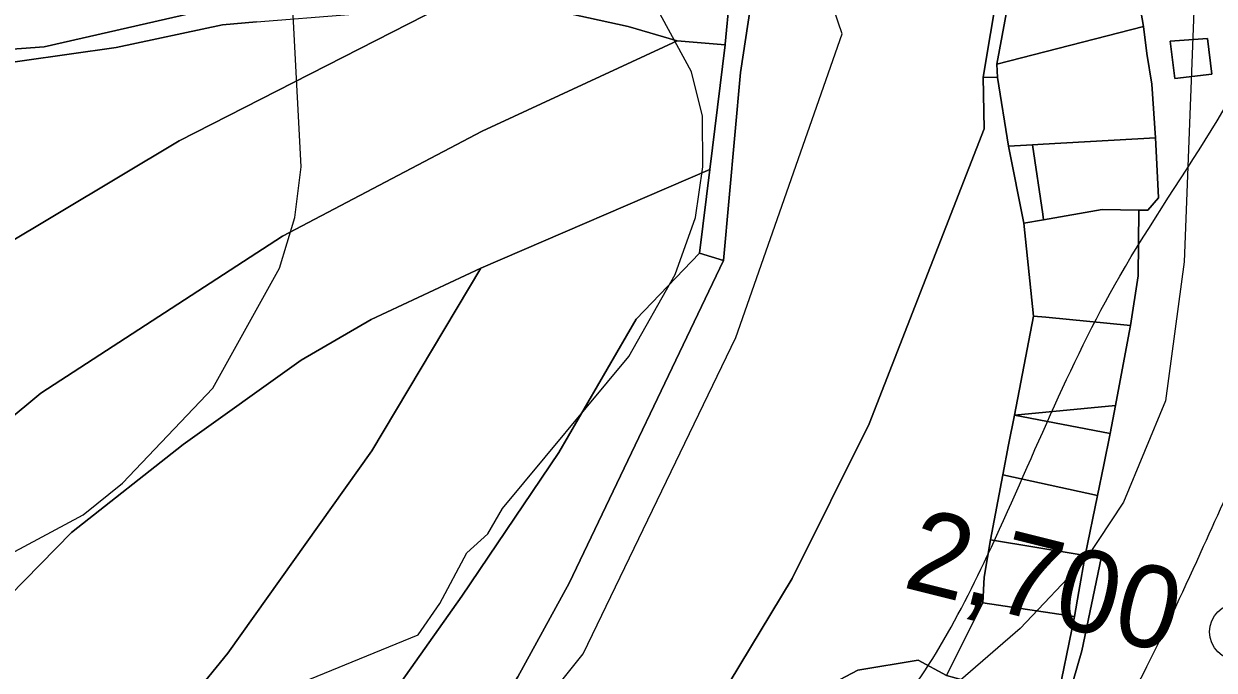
# Model space of a CAD drawing. Extents: x -510989 to -501240, y -1184665 to -1176098.
# Drawn here: x -504801.8 to -504613.7, y -1181979.6 to -1181877.4 of the extents above; entities that cross this region are included whole.
import ezdxf

# ---------------------------------------------------------------- set-up
doc = ezdxf.new("R2010")
doc.units = 0
for name, color, linetype in [('orna_puda', 7, 'Continuous'), ('ostatni_plocha_x_draha', 7, 'Continuous'), ('ostatni_plocha_x_jina_plocha', 7, 'Continuous'), ('ostatni_plocha_x_ostatni_komunikace', 7, 'Continuous'), ('STAV_zaplavove_uzemi', 7, 'Continuous'), ('trasovani_toku', 7, 'Continuous'), ('trvaly_travni_porost', 7, 'Continuous'), ('vrstevnice_01', 7, 'Continuous'), ('vrstevnice_02', 7, 'Continuous'), ('zahrada', 7, 'Continuous'), ('zastavena_plocha_a_nadvori', 7, 'Continuous'), ('zastavena_plocha_a_nadvori_x_zboreniste', 7, 'Continuous')]:
    doc.layers.add(name, color=color, linetype=linetype)

msp = doc.modelspace()

# ---------------------------------------------------------------- linework, layer by layer
at = {"layer": 'orna_puda'}
for points in [[(-504673.22, -1181772.8), (-504661.14, -1181813.44), (-504667.04, -1181834.24), (-504685.46, -1181855.71), (-504691.47, -1181857.5), (-504705.91, -1181862.57), (-504728.34, -1181871.61), (-504758.59, -1181873.98), (-504772.27, -1181875), (-504798.59, -1181881.05), (-504843.8, -1181884.33), (-504876.83, -1181885.68), (-504905.07, -1181885.23), (-504906.16, -1181885.16), (-504872.71, -1181870.13), (-504825.72, -1181847.06), (-504714.24, -1181793.02), (-504690.54, -1181781.44)], [(-504735.84, -1181874.76), (-504723.96, -1181874.38), (-504715.47, -1181875.81), (-504706.3, -1181877.84), (-504698.56, -1181880.09), (-504729.36, -1181894.36), (-504760.92, -1181910.97), (-504799.11, -1181935.79), (-504834.23, -1181964.97), (-504838.74, -1181961.17), (-504848.36, -1181953.95), (-504853.47, -1181950.26), (-504815.36, -1181918.68), (-504777.23, -1181895.87)], [(-504765.01, -1181877.09), (-504735.84, -1181874.76), (-504777.23, -1181895.87), (-504815.36, -1181918.68), (-504853.47, -1181950.26), (-504860.84, -1181944.73), (-504868.43, -1181939.19), (-504881.4, -1181926.67), (-504911.05, -1181900.96), (-504926.82, -1181887.17), (-504886.6, -1181888.36), (-504842.45, -1181886.63), (-504809.54, -1181884.31), (-504787.22, -1181881.15), (-504770.43, -1181877.56)], [(-504698.56, -1181880.09), (-504690.99, -1181880.7), (-504693.41, -1181900.41), (-504729.58, -1181916.03), (-504746.94, -1181924.15), (-504757.99, -1181930.58), (-504776.6, -1181943.89), (-504794.25, -1181957.8), (-504813.98, -1181977.88), (-504825.13, -1181972.63), (-504834.23, -1181964.97), (-504799.11, -1181935.79), (-504760.92, -1181910.97), (-504729.36, -1181894.36)], [(-504693.41, -1181900.41), (-504695.03, -1181913.66), (-504705.05, -1181924.08), (-504717.25, -1181945.17), (-504732.58, -1181967.84), (-504753.18, -1181996.99), (-504769.42, -1182015.49), (-504788.28, -1181999.87), (-504769.58, -1181976.87), (-504746.83, -1181944.9), (-504729.58, -1181916.03)], [(-504746.94, -1181924.15), (-504729.58, -1181916.03), (-504746.83, -1181944.9), (-504769.58, -1181976.87), (-504788.28, -1181999.87), (-504813.98, -1181977.88), (-504794.25, -1181957.8), (-504776.6, -1181943.89), (-504757.99, -1181930.58)]]:
    msp.add_lwpolyline(points, close=True, dxfattribs=at)
for points in [[(-504765.01, -1181877.09), (-504770.43, -1181877.56), (-504787.22, -1181881.15), (-504809.54, -1181884.31), (-504842.45, -1181886.63), (-504886.6, -1181888.36), (-504926.82, -1181887.17), (-504928.7, -1181887.19), (-504972.71, -1181847.77)], [(-504690.3, -1181873.39), (-504690.98, -1181880.6), (-504690.99, -1181880.7), (-504698.56, -1181880.09), (-504706.3, -1181877.84), (-504715.47, -1181875.81)], [(-504909.94, -1181874.72), (-504923.9, -1181882.52), (-504917.24, -1181884.44), (-504906.16, -1181885.16), (-504905.07, -1181885.23), (-504876.83, -1181885.68), (-504843.8, -1181884.33), (-504798.59, -1181881.05), (-504772.27, -1181875)]]:
    msp.add_lwpolyline(points, dxfattribs=at)
at = {"layer": 'ostatni_plocha_x_draha'}
for points in [[(-504859.45, -1182168.14), (-504849.43, -1182158.25), (-504829.27, -1182123.76), (-504824.87, -1182114.35), (-504817.98, -1182094.43), (-504799.49, -1182064.24), (-504790.8, -1182070.6), (-504779.37, -1182058.89), (-504768.25, -1182047.16), (-504754.87, -1182027.69), (-504758.03, -1182024.96), (-504737.07, -1182001.44), (-504723.76, -1181980.63), (-504715.66, -1181965.83), (-504691.28, -1181914.81), (-504688.57, -1181885.1), (-504684.57, -1181858.73)], [(-504647.93, -1181871.99), (-504650.23, -1181885.85), (-504650.1, -1181893.98), (-504668.26, -1181940.61), (-504680.42, -1181965.09), (-504690.36, -1181981.59), (-504703.97, -1181997.4), (-504713.49, -1182008.59), (-504743.4, -1182036.79), (-504736.32, -1182040.78), (-504739.68, -1182042.23), (-504752.24, -1182048.9), (-504788.98, -1182099.98), (-504795.33, -1182110.05), (-504801.21, -1182121.43), (-504818.09, -1182158.83), (-504829.87, -1182189.28)]]:
    msp.add_lwpolyline(points, dxfattribs=at)
msp.add_lwpolyline([(-504695.03, -1181913.66), (-504691.28, -1181914.81), (-504715.66, -1181965.83), (-504723.76, -1181980.63), (-504737.07, -1182001.44), (-504758.03, -1182024.96), (-504760.61, -1182022.83), (-504769.42, -1182015.49), (-504753.18, -1181996.99), (-504732.58, -1181967.84), (-504717.25, -1181945.17), (-504705.05, -1181924.08)], close=True, dxfattribs=at)
at = {"layer": 'ostatni_plocha_x_jina_plocha'}
msp.add_lwpolyline([(-504631.61, -1181961.84), (-504634.65, -1181976.52), (-504637.27, -1181985.6), (-504638.72, -1181985.2), (-504635.8, -1181971.09), (-504635.1, -1181967.11), (-504634.1, -1181961.45)], close=True, dxfattribs=at)
at = {"layer": 'ostatni_plocha_x_ostatni_komunikace'}
for points in [[(-504610.02, -1181879.09), (-504615.56, -1181865.33), (-504617.17, -1181860.27), (-504619.59, -1181855.91), (-504635.98, -1181851.41), (-504640.72, -1181854.7), (-504642.87, -1181857.72), (-504643.84, -1181861.04), (-504648.1, -1181883.75), (-504647.97, -1181885.87), (-504650.23, -1181885.85), (-504647.93, -1181871.99), (-504643.3, -1181851.2), (-504622.42, -1181850.46), (-504621.32, -1181831.44), (-504630.51, -1181817.21), (-504623.71, -1181825.83), (-504621.24, -1181830.11), (-504616.56, -1181838.54), (-504607.28, -1181858.75)], [(-504684.57, -1181858.73), (-504688.57, -1181885.1), (-504691.28, -1181914.81), (-504695.03, -1181913.66), (-504693.41, -1181900.41), (-504690.99, -1181880.7), (-504690.98, -1181880.6), (-504690.3, -1181873.39)], [(-504637.27, -1181985.6), (-504634.65, -1181976.52), (-504631.61, -1181961.84), (-504634.1, -1181961.45), (-504632.18, -1181951.96), (-504631.19, -1181947.1), (-504630.17, -1181942.17), (-504629.34, -1181937.75), (-504628.13, -1181931.24), (-504626.98, -1181925.06), (-504625.75, -1181917.24), (-504625.63, -1181906.84), (-504624.23, -1181906.86), (-504622.55, -1181904.89), (-504622.76, -1181900.62), (-504623.01, -1181895.43), (-504623.61, -1181886.92), (-504624.38, -1181882.1), (-504624.91, -1181877.82), (-504627.98, -1181860.27)]]:
    msp.add_lwpolyline(points, dxfattribs=at)
msp.add_lwpolyline([(-504620.68, -1181880.16), (-504619.96, -1181886.04), (-504614.12, -1181885.37), (-504614.79, -1181879.69)], close=True, dxfattribs=at)
at = {"layer": 'STAV_zaplavove_uzemi'}
for points in [[(-502250.32, -1184002.61), (-502355.07, -1183875.41), (-502442.37, -1183790.61), (-502477.29, -1183700.82), (-502532.16, -1183578.61), (-502567.08, -1183448.91), (-502626.05, -1183402.34), (-502705.41, -1183380.59), (-502814.2, -1183349.87), (-502882.03, -1183297.39), (-502931.95, -1183237.24), (-503042.02, -1183107.97), (-503139.64, -1183018.94), (-503222.14, -1182957.59), (-503308.56, -1182839.96), (-503316.24, -1182784.92), (-503330.32, -1182756.77), (-503348.24, -1182719.65), (-503334.16, -1182651.82), (-503323.92, -1182595.5), (-503313.68, -1182526.39), (-503294.1, -1182480.5), (-503251.86, -1182396.03), (-503229.34, -1182314.37), (-503216.1, -1182227.15), (-503242.43, -1182174.5), (-503271.86, -1182129.59), (-503287.34, -1182081.58), (-503343.88, -1182028.1), (-503361.79, -1182008.91), (-503396.35, -1181952.59), (-503442.43, -1181933.39), (-503497.46, -1181888.6), (-503525.62, -1181860.44), (-503528.18, -1181837.4), (-503548.66, -1181767.01), (-503558.9, -1181729.89), (-503576.82, -1181682.53), (-503578.1, -1181621.1), (-503567.86, -1181572.46), (-503552.5, -1181536.63), (-503538.04, -1181458.36), (-503518.33, -1181411.9), (-503509.88, -1181341.51), (-503497.21, -1181207.63), (-503499.77, -1181097.56), (-503498.02, -1181031.35), (-503510.82, -1180970.85), (-503549.22, -1180952.23), (-503571.32, -1180940.6), (-503605.07, -1180937.11), (-503651.61, -1180939.44), (-503671.39, -1180917.33), (-503679.53, -1180892.89), (-503713.27, -1180871.95), (-503727.24, -1180859.15), (-503734.22, -1180833.55), (-503728.4, -1180799.81), (-503741.2, -1180770.72), (-503722.82, -1180725.17), (-503721.54, -1180703.41), (-503731.78, -1180697.01), (-503767.61, -1180699.57), (-503790.65, -1180697.01), (-503817.53, -1180697.01), (-503861.04, -1180686.77), (-503889.2, -1180675.25), (-503900.72, -1180668.85), (-503953.2, -1180679.09), (-503997.99, -1180697.01), (-504063.27, -1180722.61), (-504109.34, -1180749.49), (-504142.62, -1180776.36), (-504177.18, -1180796.84), (-504211.73, -1180817.32), (-504414.98, -1180961.5), (-504472.7, -1180998.11), (-504544.51, -1181068.5), (-504600.82, -1181143.12), (-504621.94, -1181196.62), (-504641.65, -1181267.01), (-504660.25, -1181350.62), (-504634.7, -1181398.32), (-504617.66, -1181447.72), (-504600.62, -1181492.01), (-504587, -1181548.23), (-504592.11, -1181628.29), (-504569.96, -1181682.81), (-504568.26, -1181664.07), (-504554.63, -1181621.48), (-504547.82, -1181597.63)], [(-504826.46, -1182247.73), (-504827.62, -1182204.68), (-504817.15, -1182165.12), (-504791.55, -1182113.93), (-504727.56, -1182034.81), (-504708.94, -1182017.35), (-504669.38, -1181991.76), (-504649.6, -1181961.5), (-504628.66, -1181917.29), (-504601.9, -1181867.26), (-504597.24, -1181809.08), (-504585.16, -1181766.79), (-504596.8, -1181741.4), (-504604.2, -1181726.59), (-504633.82, -1181658.9), (-504646.51, -1181600.72), (-504660.26, -1181556.29), (-504751.04, -1181459.08), (-504798.4, -1181384.84), (-504826.55, -1181347.73), (-504862.39, -1181315.73), (-504866.23, -1181265.81), (-504862.39, -1181205.66), (-504853.43, -1181164.7), (-504793.92, -1181116.47), (-504755.84, -1181064.64), (-504725.17, -1181018.1), (-504649.01, -1180947.23), (-504594, -1180900.69), (-504545.35, -1180879.53), (-504377.38, -1180832.83), (-504317.01, -1180808.36), (-504368.93, -1180802.59), (-504426.63, -1180826.63), (-504542.02, -1180859.32)], [(-504547.82, -1181597.63), (-504529.08, -1181677.7), (-504510.34, -1181762.87), (-504510.34, -1181805.46), (-504503.52, -1181848.05), (-504522.26, -1181902.56), (-504557.31, -1181989.81), (-504582.91, -1182010.28), (-504608.51, -1182029.48), (-504618.75, -1182071.72), (-504632.83, -1182096.04), (-504648.18, -1182115.24), (-504664.82, -1182122.91), (-504685.3, -1182130.59), (-504727.54, -1182144.67), (-504745.46, -1182181.79), (-504758.25, -1182222.75), (-504758.25, -1182257.3), (-504807.19, -1182292.7), (-504828.34, -1182288.47), (-504827.28, -1182244.04)], [(-504574.97, -1181692.93), (-504558.07, -1181754.88), (-504562.29, -1181804.15), (-504563.7, -1181856.24), (-504570.74, -1181913.97), (-504583.41, -1181961.83), (-504617.2, -1182002.66), (-504652.4, -1182051.94), (-504665.07, -1182080.1), (-504696.04, -1182099.81), (-504738.28, -1182108.25), (-504752.36, -1182122.33), (-504767.85, -1182144.86), (-504780.52, -1182142.04), (-504787.55, -1182173.02), (-504781.92, -1182218.07), (-504783.33, -1182247.63), (-504788.96, -1182265.94), (-504808.67, -1182277.2), (-504832.61, -1182281.42)], [(-504824.03, -1182251.79), (-504806.11, -1182251.79), (-504808.67, -1182227.48), (-504803.55, -1182203.16), (-504807.39, -1182181.4), (-504806.11, -1182154.52), (-504795.88, -1182126.36), (-504783.08, -1182119.97), (-504770.28, -1182113.56), (-504754.92, -1182091.81), (-504726.76, -1182079.01), (-504689.64, -1182070.05), (-504667.89, -1182041.89), (-504634.61, -1181997.1), (-504615.41, -1181959.98), (-504602.61, -1181927.98), (-504596.21, -1181880.63), (-504594.68, -1181823.86), (-504583.41, -1181774.59), (-504590.45, -1181740.8), (-504600.31, -1181726.72)]]:
    msp.add_spline(points, degree=3, dxfattribs=at)
at = {"layer": 'trasovani_toku'}
msp.add_circle((-504609.98, -1181973.5), 4.5, dxfattribs=at)
at = {"layer": 'trvaly_travni_porost'}
msp.add_lwpolyline([(-504645.31, -1181939.25), (-504629.34, -1181937.75), (-504630.17, -1181942.17)], close=True, dxfattribs=at)
at = {"layer": 'vrstevnice_01'}
for points in [[(-504929.59, -1182078), (-504915.31, -1182064), (-504893.91, -1182048), (-504882.41, -1182039), (-504868.09, -1182023), (-504849, -1181997), (-504845.69, -1181993), (-504844.91, -1181991), (-504836.91, -1181983), (-504833.19, -1181980), (-504831, -1181977), (-504825.81, -1181974), (-504824.09, -1181972), (-504792.41, -1181955), (-504786.19, -1181950), (-504771.91, -1181935), (-504761.41, -1181916), (-504759, -1181908), (-504758, -1181900), (-504760.31, -1181856)], [(-504933.09, -1182189), (-504911.91, -1182133), (-504905.81, -1182123), (-504897.19, -1182113), (-504890.31, -1182107), (-504864.09, -1182094), (-504841.91, -1182078), (-504818.31, -1182043), (-504807.5, -1182032), (-504794.81, -1182024), (-504784.31, -1182021), (-504754.31, -1182015), (-504743.19, -1182010), (-504735, -1182004), (-504713.41, -1181977), (-504689.31, -1181927), (-504672.5, -1181879), (-504679.69, -1181858)]]:
    msp.add_lwpolyline(points, dxfattribs=at)
at = {"layer": 'vrstevnice_02'}
for points in [[(-504616.5, -1181863), (-504618.5, -1181915), (-504621.41, -1181937), (-504628.09, -1181953), (-504634, -1181962), (-504644.41, -1181973), (-504665.19, -1181991), (-504666.09, -1181993), (-504778.81, -1182080), (-504799.5, -1182100), (-504804.31, -1182097), (-504801.09, -1182087), (-504801.09, -1182075), (-504820.81, -1182101), (-504822.59, -1182102), (-504823.59, -1182104), (-504831.5, -1182110), (-504832.09, -1182112), (-504855.91, -1182130), (-504870.09, -1182146), (-504877.91, -1182158), (-504885.81, -1182172)], [(-504731.81, -1181961), (-504728.5, -1181958), (-504726.19, -1181954), (-504706.19, -1181930), (-504698.91, -1181917), (-504695.69, -1181908), (-504694.5, -1181900), (-504694.59, -1181892), (-504696.31, -1181885), (-504706.59, -1181866)], [(-504931.19, -1182133), (-504924, -1182119), (-504914.5, -1182106), (-504904.81, -1182096), (-504892.81, -1182087), (-504874.41, -1182075), (-504860.59, -1182064), (-504848.81, -1182049), (-504829.5, -1182021), (-504820.31, -1182010), (-504812.91, -1182004), (-504739.5, -1181974), (-504736.09, -1181969), (-504731.81, -1181961)]]:
    msp.add_lwpolyline(points, dxfattribs=at)
at = {"layer": 'zahrada'}
for points in [[(-504627.98, -1181860.27), (-504624.91, -1181877.82), (-504648.1, -1181883.75), (-504643.84, -1181861.04)], [(-504647.97, -1181885.87), (-504646.24, -1181896.73), (-504643.79, -1181908.9), (-504642.31, -1181923.58), (-504645.31, -1181939.25), (-504646.21, -1181943.94), (-504647.12, -1181948.71), (-504649.09, -1181958.95), (-504650.09, -1181964.87), (-504650.27, -1181968.93), (-504654.51, -1181977.34), (-504656.05, -1181980.41), (-504660.48, -1181977.97), (-504670.04, -1181979.55), (-504677.53, -1181983.54), (-504683.72, -1181989.23), (-504692.31, -1182003.37), (-504703.97, -1181997.4), (-504690.36, -1181981.59), (-504680.42, -1181965.09), (-504668.26, -1181940.61), (-504650.1, -1181893.98), (-504650.23, -1181885.85)], [(-504646.24, -1181896.73), (-504642.45, -1181896.52), (-504640.82, -1181907.49), (-504640.69, -1181908.37), (-504643.79, -1181908.9)], [(-504632.18, -1181951.96), (-504634.1, -1181961.45), (-504649.09, -1181958.95), (-504647.12, -1181948.71)], [(-504635.8, -1181971.09), (-504638.72, -1181985.2), (-504652.96, -1181981.26), (-504656.05, -1181980.41), (-504654.51, -1181977.34), (-504650.27, -1181968.93)], [(-504670.04, -1181979.55), (-504660.48, -1181977.97), (-504656.05, -1181980.41), (-504652.96, -1181981.26), (-504638.56, -1181990.09), (-504639.96, -1181992.01), (-504653.13, -1181983.09), (-504656.06, -1181981.46), (-504661.62, -1181989.21), (-504682.37, -1182004.18), (-504685.37, -1182007.59), (-504686.55, -1182006.87), (-504692.31, -1182003.37), (-504683.72, -1181989.23), (-504677.53, -1181983.54)]]:
    msp.add_lwpolyline(points, close=True, dxfattribs=at)
at = {"layer": 'zastavena_plocha_a_nadvori'}
for points in [[(-504624.38, -1181882.1), (-504623.61, -1181886.92), (-504623.01, -1181895.43), (-504640.75, -1181896.42), (-504642.45, -1181896.52), (-504646.24, -1181896.73), (-504647.97, -1181885.87), (-504648.1, -1181883.75), (-504624.91, -1181877.82)], [(-504620.68, -1181880.16), (-504614.79, -1181879.69), (-504614.12, -1181885.37), (-504619.96, -1181886.04)], [(-504623.01, -1181895.43), (-504622.76, -1181900.62), (-504622.55, -1181904.89), (-504624.23, -1181906.86), (-504625.63, -1181906.84), (-504631.43, -1181906.77), (-504640.69, -1181908.37), (-504640.82, -1181907.49), (-504642.45, -1181896.52), (-504640.75, -1181896.42)], [(-504625.63, -1181906.84), (-504625.75, -1181917.24), (-504626.98, -1181925.06), (-504640.32, -1181923.77), (-504642.31, -1181923.58), (-504643.79, -1181908.9), (-504640.69, -1181908.37), (-504631.43, -1181906.77)], [(-504630.17, -1181942.17), (-504631.19, -1181947.1), (-504632.18, -1181951.96), (-504647.12, -1181948.71), (-504646.21, -1181943.94), (-504645.31, -1181939.25)], [(-504634.1, -1181961.45), (-504635.1, -1181967.11), (-504635.8, -1181971.09), (-504650.27, -1181968.93), (-504650.09, -1181964.87), (-504649.09, -1181958.95)]]:
    msp.add_lwpolyline(points, close=True, dxfattribs=at)
at = {"layer": 'zastavena_plocha_a_nadvori_x_zboreniste'}
msp.add_lwpolyline([(-504642.31, -1181923.58), (-504640.32, -1181923.77), (-504626.98, -1181925.06), (-504628.13, -1181931.24), (-504629.34, -1181937.75), (-504645.31, -1181939.25)], close=True, dxfattribs=at)

# ---------------------------------------------------------------- texts
at = {"layer": 'trasovani_toku'}
msp.add_text('2,700', height=13, rotation=345.9581, dxfattribs=at).set_placement((-504663.17, -1181966.4))

doc.saveas('drawing.dxf')
